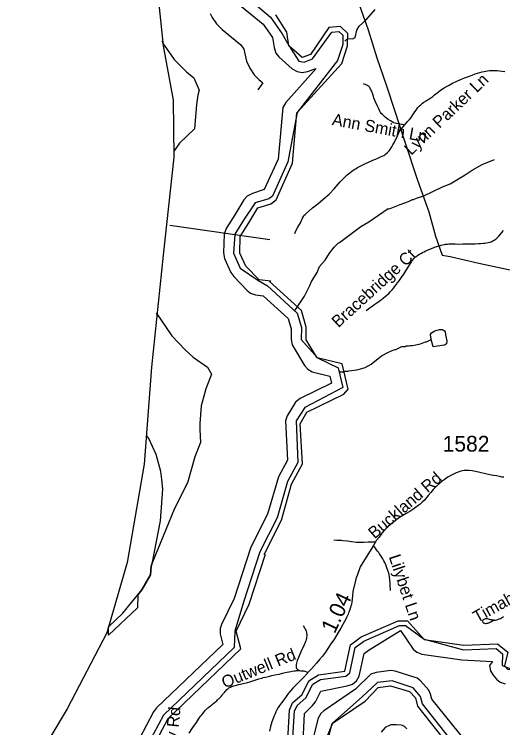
# Model space of a CAD drawing. Extents: x 1383679 to 1536984, y 460658 to 651027.
# Drawn here: x 1400452 to 1404331, y 522240 to 527907 of the extents above; entities that cross this region are included whole.
import ezdxf

# ---------------------------------------------------------------- set-up
doc = ezdxf.new("R2010")
doc.units = 0
for name, color, linetype in [('Exist Boundary Political CountyLine', 7, 'Continuous'), ('Exist Hydrographic Bay Label', 7, 'Continuous'), ('Exist Hydrographic Buffer Line', 7, 'Continuous'), ('Exist Hydrographic Misc Water Feature', 7, 'Continuous'), ('Exist Road Non-System Type 51', 7, 'Continuous'), ('Exist Road Non-System Type 51 Label', 7, 'Continuous'), ('Exist Road Secondary Mileage Hundredths English Label', 7, 'Continuous'), ('Exist Road Secondary Type 51 Attributed', 7, 'Continuous'), ('Exist Road Secondary Type 51 Label', 7, 'Continuous'), ('Exist Road Secondary Type 51 Number Label', 7, 'Continuous'), ('Exist Utilities Electrical Transmission Line', 7, 'Continuous')]:
    doc.layers.add(name, color=color, linetype=linetype)

msp = doc.modelspace()

# ---------------------------------------------------------------- linework, layer by layer
at = {"layer": 'Exist Boundary Political CountyLine'}
msp.add_lwpolyline([(1401564.4, 528322), (1401634.5, 527655.4), (1401713.7, 527225.4), (1401720.3, 526771.1), (1401634.1, 525994.7), (1401543, 525104.6), (1401483.5, 524332.9), (1401349.1, 523551.3), (1401187.6, 522992.5), (1400872.9, 522390.7), (1400451.9, 521685.1)], dxfattribs=at)
at = {"layer": 'Exist Hydrographic Bay Label'}
for points in [[(1403099.8, 527755.6), (1403042.8, 527809.3), (1402950.8, 527801.3), (1402804.8, 527587.6), (1402737.8, 527562.6), (1402631.8, 527656.7), (1402616.8, 527765.3), (1402527.9, 527901.7)], [(1402489.8, 526402.4), (1402532.8, 526434.4), (1402662.8, 526723.9), (1402695.8, 527123.7), (1403053.8, 527516.9), (1403098.8, 527657.2), (1403099.8, 527755.6)], [(1402242.2, 526009.9), (1402245.3, 526141.2), (1402314.3, 526251.3), (1402386.5, 526370.4), (1402500.3, 526405.2)], [(1402488.3, 525788.3), (1402396.2, 525796.8), (1402290.2, 525907.2), (1402242.2, 526009.9)], [(1403068.7, 524890.7), (1403103.7, 524929.4), (1403056.8, 525130.5), (1402857.8, 525177.2), (1402768.8, 525320.1), (1402770.7, 525421.9), (1402731.8, 525554), (1402477.8, 525785.5)], [(1402435.7, 523616.7), (1402574.8, 523889.7), (1402654.7, 524173.6), (1402741.7, 524336), (1402722.7, 524654.8), (1402774.7, 524745.6), (1403068.7, 524890.7)], [(1401561.2, 522097.9), (1401673.2, 522312.3), (1402252.2, 522865.2), (1402213.2, 523007.1), (1402318.1, 523221.7), (1402446.2, 523619.5)], [(1402622.7, 522096.5), (1402636.7, 522378.5), (1402662.7, 522437.1), (1402738.7, 522504.5), (1402790.7, 522611.7), (1402867.7, 522659.5), (1403076.7, 522688.1), (1403121.7, 522897.3), (1403206.7, 522961.2), (1403500.7, 523089.8), (1403575.7, 523088.3), (1403706.7, 522941.3), (1404022.7, 522895.5), (1404289.7, 522906.6), (1404371.7, 522839.3), (1404344.7, 522731.5), (1404368.6, 522704.7), (1404584.7, 522674.2), (1404733.6, 522598.9), (1404922.7, 522450.7), (1405071.7, 522391.9), (1405070.6, 522359.1)], [(1402374.2, 520824.7), (1402623.6, 520888.6), (1402670.7, 521110.8), (1402842.6, 521425.8), (1402919.6, 521489.9), (1402904.7, 521992.4), (1402976.7, 522273.2), (1403238.7, 522451.7), (1403340.7, 522558), (1403440.7, 522572.5), (1403589.7, 522526.8), (1403638.7, 522476.5), (1403654.7, 522410.6), (1403955.7, 522030.4), (1404021.7, 522012.6), (1404247.7, 522031), (1404323.6, 522082), (1404463.7, 522003.7), (1404639.7, 522075.6), (1404807.7, 522105.1), (1405070.6, 522359.1)]]:
    msp.add_lwpolyline(points, dxfattribs=at)
at = {"layer": 'Exist Hydrographic Buffer Line'}
msp.add_line((1402730.5, 525323), (1402859.5, 525179.3), dxfattribs=at)
for points in [[(1402298, 528045.3), (1402486.4, 527884.5), (1402580.3, 527752.3), (1402633.6, 527658.8), (1402713, 527534.8), (1402753.2, 527527.2), (1402820.5, 527552.3), (1402974.9, 527765.2), (1403030.2, 527770), (1403061.4, 527740.6), (1403060.6, 527665.8), (1403020.1, 527539.5), (1402697.5, 527125.8), (1402625.3, 526736.2), (1402502.3, 526462.4), (1402473.2, 526440.8), (1402366.1, 526408), (1402271.5, 526271.7), (1402202.6, 526161.7), (1402193.5, 526010.2), (1402245.3, 525889.6), (1402387.5, 525796.1), (1402462.5, 525749), (1402698.4, 525534), (1402732.4, 525418.6), (1402730.5, 525323)], [(1402257.3, 527969.9), (1402427.3, 527829.6), (1402503.8, 527721.9), (1402514.7, 527642.4), (1402529.6, 527598.9), (1402553.9, 527569.1), (1402659.9, 527475), (1402698.6, 527452), (1402739.6, 527444.8), (1402780.6, 527452), (1402849.9, 527476), (1402608.8, 527206.6), (1402584.8, 527166.9), (1402546.6, 526756.5), (1402437.8, 526514.1), (1402342.7, 526484.6), (1402300.7, 526461.7), (1402275.1, 526432), (1402203.5, 526313.6), (1402134.9, 526204.2), (1402118.4, 526161.3), (1402113.5, 526012.1), (1402120.7, 525968.2), (1402172.8, 525855.8), (1402194.9, 525823.5), (1402301, 525713), (1402327.5, 525692.2), (1402366.7, 525677.9), (1402428.5, 525671.8), (1402627.9, 525490), (1402652.1, 525407.8), (1402650.6, 525324.6), (1402657.8, 525281.2), (1402757.6, 525115.9), (1402782.4, 525087.4), (1402818.5, 525066.6), (1402958.6, 525032.8), (1402971.5, 524977.7), (1402723.4, 524855.4), (1402684.5, 524824.9), (1402620.3, 524716.5), (1402606.3, 524677.7), (1402621.7, 524364.8), (1402550.7, 524232.4), (1402464.3, 523935.7), (1402330.6, 523673.3), (1402197.9, 523266.1), (1402096.7, 523059.2), (1402086.3, 523027.3), (1402086.3, 522985.6), (1402108.8, 522901.8), (1401581.6, 522398.4), (1401558.2, 522367.2), (1401446.2, 522152.8)], [(1402006.7, 527912.7), (1402022.6, 527881.8), (1402058.6, 527830.4), (1402103, 527786), (1402250, 527664.7), (1402274, 527630.9), (1402295.2, 527535.7), (1402321.8, 527478.8), (1402357.8, 527427.4), (1402394.6, 527389.5), (1402425.8, 527361.9), (1402385.7, 527305.8)], [(1401623.3, 527697.3), (1401641.6, 527661.8), (1401721.6, 527547.6), (1401820.1, 527449), (1401877.4, 527401.8), (1401920, 527303.3), (1401909.7, 527264.7), (1401900.3, 527191.6), (1401884.2, 526997.1), (1401765, 526884), (1401721.4, 526823.2)], [(1401578.1, 525536.7), (1401704.3, 525352.7), (1401810.3, 525242.2), (1401873.2, 525183.2), (1401987.5, 525103.3), (1402018.8, 525048.7), (1401972.8, 524930.5), (1401936.7, 524795.8), (1401924.5, 524656.9), (1401925.9, 524609.4), (1401932.1, 524505.7), (1401886.4, 524392.6), (1401827.9, 524184.6), (1401724.7, 523981.9), (1401676, 523864), (1401550.9, 523555.2), (1401537.8, 523522.9), (1401532.9, 523454.2), (1401465.7, 523335.1), (1401433.4, 523296.1), (1401429.5, 523193.4), (1401201.2, 522975.3)], [(1402859.5, 525179.3), (1403025.2, 525099.4), (1403061.8, 524942.8), (1402758.7, 524783.6), (1402689.7, 524676.8), (1402702.9, 524347), (1402621.3, 524194.6), (1402539.1, 523906.4), (1402401.8, 523637), (1402272.3, 523236.1), (1402204.5, 523006.5), (1402198.6, 522876.9), (1401636.9, 522340.6), (1401517, 522115.8)], [(1401201.2, 522975.3), (1401199.9, 523040.4), (1401313.3, 523149.4), (1401383.1, 523235.6), (1401433.4, 523296.1), (1401465.7, 523335.1), (1401532.9, 523454.2), (1401537.8, 523522.9), (1401550.9, 523555.2), (1401614.3, 523882.9), (1401631.2, 524134.8), (1401624.2, 524210.5), (1401615.4, 524276), (1401579.3, 524410.7), (1401520.3, 524537.1), (1401505.3, 524559.7)], [(1402658.7, 522077.8), (1402678.1, 522371.2), (1402697.5, 522415), (1402767, 522476.7), (1402823.4, 522585.9), (1402883.3, 522623.1), (1403084, 522650.5), (1403116.1, 522676.5), (1403159.5, 522876.4), (1403228.8, 522928.5), (1403510.5, 523051.7), (1403559.3, 523050.8), (1403708.5, 522943.4), (1404018.8, 522858.1), (1404278, 522868.1), (1404328.5, 522826.5), (1404327.5, 522734.8), (1404574.4, 522637.6), (1404713.9, 522567.1), (1404899.8, 522421.3), (1405024.4, 522370.4), (1404790.5, 522144.5)], [(1402742.7, 522077.8), (1402757.2, 522352.3), (1402820, 522416.8), (1402844.5, 522446.6), (1402885.3, 522530.2), (1403094.7, 522571.3), (1403138.5, 522586.3), (1403170.5, 522613), (1403191.3, 522649.1), (1403231.4, 522830.4), (1403269.4, 522859), (1403518.5, 523011.6), (1403618.9, 522863.5), (1403648.6, 522839.4), (1403687.7, 522825.2), (1404007.3, 522778.9), (1404250.7, 522766.4), (1404226.5, 522733.6), (1404233.7, 522692.5), (1404254.5, 522656.4), (1404281.1, 522626.7), (1404310.5, 522602.9), (1404349.6, 522588.7)], [(1404034.6, 522136), (1403766.9, 522466.6), (1403757, 522506.9), (1403744.4, 522538.6), (1403677.4, 522612.7), (1403651.4, 522632.8), (1403477.7, 522689.3), (1403442.5, 522694.6), (1403325.3, 522678.9), (1403282.5, 522664), (1403162.6, 522546), (1402910.9, 522374.5), (1402886.5, 522352.5), (1402865.7, 522316.4), (1402790.2, 522024.3)], [(1403980.6, 522067.6), (1403693.3, 522430.6), (1403679.3, 522488), (1403620.1, 522556.8), (1403454.2, 522612.8), (1403336.8, 522599.7), (1403214.6, 522484.6), (1402978.5, 522275.3), (1402867.7, 522004.4)]]:
    msp.add_lwpolyline(points, dxfattribs=at)
at = {"layer": 'Exist Hydrographic Misc Water Feature'}
for points in [[(1403078.4, 527693.3), (1403090.2, 527706.3), (1403100.3, 527712), (1403122.4, 527715.6), (1403138.3, 527713.2), (1403160.5, 527722.7), (1403171.8, 527780.4), (1403190.5, 527812), (1403245.6, 527862.7), (1403319.4, 527945)], [(1402682.8, 525556.9), (1402755.9, 525666.7), (1402799.7, 525753.7), (1402812.5, 525785.4), (1402858, 525856.3), (1402875, 525903.9), (1402920.1, 525954.9), (1402955.4, 526010.1), (1402992.4, 526057.2), (1403023.1, 526088.5), (1403035.1, 526094.2), (1403204, 526220.4), (1403266.9, 526258.9), (1403421.2, 526363.5), (1403427.1, 526361.3), (1403437.2, 526363.1), (1403517.8, 526397.3), (1403582.3, 526419.8), (1403614.7, 526435.1), (1403622.7, 526434.9), (1403646.9, 526446.3), (1403703.4, 526465.1), (1403851.9, 526536.6), (1403913.5, 526560.3), (1404033, 526631.6), (1404087.9, 526668.3), (1404168.9, 526714.5), (1404265.8, 526754.3)], [(1403762.9, 525322.4), (1403762.9, 525332.2), (1403759, 525340.3), (1403757.5, 525364.4), (1403765.7, 525376.1), (1403792.2, 525393.5), (1403828.4, 525402.7), (1403852.4, 525402.2), (1403868.2, 525391.8), (1403874, 525383.7), (1403875.5, 525361.7), (1403886.4, 525313.4), (1403884, 525289.5), (1403867.7, 525277.9), (1403813.5, 525271.1), (1403778.2, 525266.7), (1403775.6, 525276), (1403762.9, 525322.4)], [(1403031.9, 525071.6), (1403042.9, 525066.5), (1403069, 525068), (1403077.1, 525071.7), (1403101.1, 525071.2), (1403109.1, 525075), (1403173.3, 525081.6), (1403211.5, 525092.7), (1403237.7, 525102.1), (1403286.2, 525127.1), (1403367.7, 525193.2), (1403424.4, 525223.9), (1403471.9, 525244.3), (1403476.8, 525242.7), (1403529.4, 525267.5), (1403557.4, 525268.9), (1403565.5, 525272.7), (1403581.5, 525272.3), (1403595.6, 525276), (1403613.6, 525275.6), (1403677.9, 525290.2), (1403718.3, 525305.2), (1403726.3, 525305), (1403762.9, 525322.4)]]:
    msp.add_lwpolyline(points, dxfattribs=at)
at = {"layer": 'Exist Road Non-System Type 51'}
msp.add_line((1404263.2, 523093.1), (1404257.8, 523093), dxfattribs=at)
for points in [[(1403551.6, 527025), (1403565.4, 527041.7), (1403575.8, 527054.5), (1403590.7, 527072.3), (1403602.7, 527088.1), (1403617.5, 527109), (1403634, 527133.1), (1403642.6, 527145.5), (1403658.1, 527166.4), (1403670.1, 527179.6), (1403680, 527188.9), (1403694.9, 527200.9), (1403705.4, 527208.3), (1403722.8, 527219.7), (1403738, 527229.4), (1403759.4, 527243.7), (1403775.2, 527255.1), (1403790, 527266.5), (1403807.7, 527280.8), (1403821.4, 527291.6), (1403838.2, 527303.8), (1403859.1, 527317.7), (1403874.6, 527327.4), (1403899.2, 527341.9), (1403933.2, 527360), (1403968, 527376.5), (1404003, 527391.4), (1404028.3, 527401.5), (1404059.6, 527413.8), (1404087.4, 527424.3), (1404111.4, 527432.9), (1404132.1, 527439.7), (1404150.2, 527445.1), (1404167.2, 527449.6), (1404184.6, 527453.7), (1404210.7, 527458.3), (1404227.3, 527460), (1404243.2, 527460.9), (1404263.8, 527460.8), (1404288.2, 527459.2), (1404304.3, 527457.7), (1404326.3, 527455.3), (1404348.3, 527452.9)], [(1403551.6, 527025), (1403543.5, 527028.1), (1403535.8, 527030.3), (1403526.6, 527032.1), (1403512.7, 527034.1), (1403500.2, 527036), (1403488.3, 527038.3), (1403476.5, 527041.3), (1403465, 527045.9), (1403454, 527051.6), (1403439.1, 527060.5), (1403421.7, 527071.5), (1403409.9, 527080), (1403398.2, 527090.1), (1403385.7, 527101.4), (1403375.8, 527109.7), (1403366.8, 527118.5), (1403361.5, 527126), (1403355.8, 527136.3), (1403346.3, 527155.6), (1403334.5, 527181.4), (1403319.1, 527217.4), (1403308.8, 527242.3), (1403304.6, 527255.2), (1403299.1, 527271.3), (1403293.8, 527286.3), (1403290.3, 527295.1), (1403286.3, 527305.2), (1403282, 527313.3), (1403279.1, 527319.4), (1403275.3, 527325.4), (1403271, 527330.7), (1403267.7, 527333.7), (1403261.1, 527338.2), (1403251.8, 527343.6), (1403243, 527347.6), (1403224.2, 527355.2)], [(1402680.3, 526164.5), (1402689.8, 526191.7), (1402703.5, 526216.8), (1402723.9, 526250.6), (1402741.2, 526287.4), (1402748.7, 526301.5), (1402752.7, 526307.6), (1402760.9, 526316.9), (1402770.8, 526325.7), (1402821, 526370.3), (1402862.5, 526401.7), (1402902.7, 526436), (1402953.2, 526479.2), (1402993.5, 526519.9), (1403040.9, 526575.1), (1403072, 526607.8), (1403095.1, 526630.7), (1403115.7, 526647.8), (1403142.5, 526667.8), (1403156.4, 526676.8), (1403165.9, 526682.5), (1403178.7, 526689.8), (1403236.3, 526718.4), (1403288.3, 526742.3), (1403299.6, 526747.2), (1403321.7, 526756.7), (1403334.3, 526762.3), (1403344.8, 526766.8), (1403360.2, 526773.7), (1403374.1, 526780.3), (1403385.6, 526786.2), (1403394.3, 526791.8), (1403403.3, 526798.2), (1403412.6, 526805.5), (1403421.2, 526813.8), (1403428.8, 526823.2), (1403436.4, 526833.7), (1403444.4, 526845.4), (1403450.6, 526854.8), (1403459.1, 526868.9), (1403463.6, 526876.8), (1403470.8, 526890.6), (1403476.7, 526902.7), (1403480.2, 526910.2), (1403484.2, 526918.9), (1403488.9, 526929.2), (1403494.3, 526941.2), (1403509.4, 526972.2), (1403515.6, 526983), (1403521.7, 526991), (1403541.4, 527012.6), (1403551.6, 527025)], [(1403247.3, 525554.9), (1403265.1, 525568.1), (1403280.5, 525579.4), (1403293.7, 525589), (1403314.8, 525604.2), (1403330.8, 525615.4), (1403349.4, 525628.6), (1403364.9, 525639.7), (1403383.1, 525653.5), (1403396.5, 525664.1), (1403413.7, 525678.6), (1403426.1, 525689.8), (1403437.9, 525701.3), (1403452.6, 525717.5), (1403466.6, 525734.7), (1403480.8, 525753.1), (1403496, 525773.2), (1403508.4, 525789.6), (1403525.6, 525812.9), (1403545.6, 525841.8), (1403562.9, 525869.4), (1403579.3, 525897.5), (1403592.7, 525920.1), (1403603.1, 525936.5), (1403609.9, 525946.6), (1403616.4, 525955.6), (1403624.8, 525966.4), (1403632.5, 525974.7), (1403637.7, 525979.4), (1403650.5, 525989.4), (1403658, 525994.5), (1403670.5, 526002.3), (1403679.5, 526007.4), (1403695, 526015.4), (1403706.9, 526021.1), (1403720.6, 526027.4), (1403743.4, 526037.5), (1403759.2, 526044.2), (1403788.7, 526055.8), (1403808.1, 526062.6), (1403825.9, 526068.1), (1403837.2, 526071.3), (1403842.7, 526072.8), (1403853.2, 526075.4), (1403867.6, 526078.4), (1403876.1, 526079.8), (1403891.5, 526081.6), (1403902.6, 526082.3), (1403914.3, 526082.8), (1403933.8, 526082.8), (1403952.8, 526082.5), (1403982.3, 526082.2), (1404013.8, 526082.4), (1404029.9, 526082.7), (1404054.4, 526083.3), (1404071, 526083.6), (1404096.2, 526084.2), (1404113, 526084.7), (1404137.8, 526085.7), (1404153.6, 526086.6), (1404175.2, 526088.1), (1404187.5, 526089.3), (1404202.8, 526091.2), (1404214.8, 526093.3), (1404227.2, 526096.2), (1404239.7, 526100.6), (1404252, 526106.2), (1404263.7, 526112.6), (1404270.3, 526117), (1404278.2, 526123.4), (1404290.5, 526134.8), (1404300.3, 526144.8), (1404315.2, 526162), (1404324.2, 526173.2), (1404337.6, 526190.5)], [(1402990.1, 523731), (1403014.1, 523730.3), (1403029.3, 523730.3), (1403050.1, 523729.3), (1403061.2, 523728.2), (1403097.3, 523723), (1403128.9, 523718.2), (1403169.1, 523714), (1403188.2, 523713.3), (1403228.4, 523714.4), (1403261.7, 523716.8), (1403277.7, 523717.5), (1403294, 523717.1), (1403306, 523716), (1403311.5, 523715.1), (1403319.9, 523712.7)], [(1403438.9, 523329.1), (1403437.8, 523371.8), (1403436.9, 523389.8), (1403434.5, 523415.5), (1403431.2, 523438.5), (1403428.6, 523453.3), (1403425.5, 523467.5), (1403419.1, 523488.4), (1403412, 523509.7), (1403402.2, 523534.7), (1403394.9, 523552.5), (1403387.9, 523566.7), (1403379.9, 523580.8), (1403374.1, 523590), (1403365, 523603.7), (1403353, 523621.1), (1403346.1, 523630.9), (1403337.4, 523642.5), (1403328, 523653.8), (1403319.6, 523665.6), (1403304.1, 523688)], [(1404257.8, 523093), (1404274.6, 523094.3), (1404285.4, 523096.7), (1404292.8, 523098.9), (1404304.2, 523103.4), (1404314.7, 523108.5), (1404322.5, 523112.5), (1404329.9, 523117), (1404336.9, 523122.4)], [(1404257.8, 523093), (1404247.8, 523094.1), (1404241.1, 523095.6), (1404232.9, 523098), (1404225.4, 523100.4), (1404217, 523102.8), (1404209.7, 523104.4), (1404200.5, 523105), (1404192.9, 523104.2), (1404186.9, 523102.8), (1404180.5, 523100.4), (1404175.5, 523096.9), (1404172.7, 523093.5), (1404171.1, 523089.3), (1404170.7, 523083), (1404172, 523078.8), (1404176.4, 523074), (1404179.2, 523072.3), (1404185.4, 523070), (1404191.7, 523068.9), (1404197, 523068.8), (1404206.2, 523069.7), (1404213.3, 523071.5), (1404220.1, 523074), (1404228.6, 523077.7), (1404236, 523081.5), (1404243.9, 523085.6), (1404251.8, 523089.4), (1404257.8, 523093)], [(1402747.4, 523050.5), (1402757.8, 523033.2), (1402763.1, 523023.2), (1402766.9, 523013.9), (1402769.7, 523006.4), (1402772.3, 522997.2), (1402773.9, 522989.1), (1402774.8, 522979.9), (1402774.8, 522969.1), (1402773.9, 522958), (1402772.2, 522948.1), (1402770.4, 522940.4), (1402767, 522930.4), (1402762.2, 522917.6), (1402753.8, 522897.4), (1402728.9, 522843.5), (1402709.9, 522798.2), (1402699.6, 522773.4), (1402695.3, 522762.1), (1402692.8, 522752.9), (1402690.9, 522741.9), (1402689.9, 522733.5), (1402689.6, 522727.1), (1402689.9, 522721.7), (1402691.1, 522716.3), (1402693.8, 522710.6), (1402698, 522706.2), (1402701.4, 522703.4), (1402716.6, 522693.6)], [(1401839.6, 522197.5), (1401870.4, 522240.6), (1401898.9, 522281.8), (1401915.6, 522307.4), (1401926.4, 522323.2), (1401933.5, 522333.5), (1401941, 522343.3), (1401948.1, 522352), (1401959.7, 522365.6), (1401968.7, 522376.6), (1401976.9, 522385.3), (1401983.7, 522392.4), (1401989.4, 522397.7), (1401996.4, 522403.2), (1402009.1, 522413.1), (1402017.1, 522419.1), (1402027, 522426.6), (1402040.3, 522436.4), (1402053, 522447.3), (1402061.1, 522454.6), (1402066.7, 522460.1), (1402075, 522468.3), (1402078.6, 522471.9), (1402083.9, 522477.4), (1402089, 522482.9), (1402093.9, 522488.3), (1402102.8, 522498.7), (1402106.9, 522503.7), (1402114.3, 522512.8), (1402120.9, 522520.7), (1402126.8, 522527.7), (1402132.4, 522533.9), (1402141, 522542.6), (1402146.9, 522547.9), (1402156.3, 522555.3), (1402162.6, 522559.5), (1402169.1, 522563.2), (1402175.9, 522566.4), (1402187.3, 522570.8), (1402196, 522573.6), (1402205.5, 522576.3), (1402215.6, 522579), (1402231.5, 522582.7), (1402247.5, 522585.9), (1402258.2, 522588), (1402279.2, 522592.5), (1402294.6, 522596.5), (1402305.1, 522599.4), (1402321.6, 522604.3), (1402339.3, 522609.7), (1402363.6, 522617.3), (1402393.6, 522626.8), (1402417.4, 522634.1), (1402429.3, 522637.4), (1402447, 522642.2), (1402470.1, 522647.9), (1402498.1, 522654.1), (1402520.4, 522658.6), (1402554.5, 522665.8), (1402592.1, 522674.7), (1402615.6, 522680.1), (1402647.2, 522686.6), (1402659.3, 522689.2), (1402673.9, 522691.6), (1402684.7, 522692.9)], [(1402684.7, 522692.9), (1402694.1, 522693.4), (1402704.2, 522693.8), (1402708.9, 522693.8), (1402716.6, 522693.6)], [(1402716.6, 522693.6), (1402717.2, 522693.6), (1402726.8, 522692.9), (1402737.7, 522692.4), (1402745.1, 522691.6), (1402752.5, 522690.4), (1402758.4, 522688.9), (1402766.5, 522685.7), (1402777.1, 522681.3), (1402784.1, 522677.5)]]:
    msp.add_lwpolyline(points, dxfattribs=at)
at = {"layer": 'Exist Road Secondary Type 51 Attributed'}
for points in [[(1404340.5, 524229.8), (1404325.3, 524231.2), (1404306.1, 524235.2), (1404283, 524240.2), (1404256.2, 524244.3), (1404230, 524248.4), (1404115.8, 524274.4), (1404087.4, 524280.8), (1404065.5, 524283.4), (1404044, 524284.1), (1404026.2, 524282.5), (1404009.4, 524279.1), (1403990.1, 524274.8), (1403976.3, 524270.8), (1403960.5, 524264.6), (1403939.4, 524253.7), (1403919.1, 524242.5), (1403895.9, 524229.2), (1403875.6, 524216), (1403864.8, 524209.5), (1403848.9, 524197.7), (1403828.6, 524180.5), (1403804, 524157.7), (1403779.6, 524133.1), (1403759.2, 524108.8), (1403739.8, 524084.1), (1403718.4, 524058.7), (1403706.6, 524045.6), (1403692.2, 524031.1), (1403676.3, 524016.6), (1403657.6, 524001.7), (1403638.8, 523988.4), (1403617.4, 523974.5), (1403592.3, 523958), (1403564, 523940.5), (1403537.5, 523925.5), (1403512.3, 523908.4), (1403491.2, 523893.4), (1403467.1, 523875.4), (1403446.6, 523859.5), (1403425.3, 523841.7), (1403406.3, 523823.6), (1403387.6, 523803.8), (1403371.4, 523784.2), (1403349.1, 523754), (1403329.9, 523728.3), (1403304.1, 523688), (1403273.2, 523636.6), (1403198.1, 523518), (1403171.7, 523441.8), (1403168.5, 523433), (1403161.5, 523408.7), (1403140.5, 523322), (1403138.5, 523291.2), (1403135.5, 523261), (1403132.2, 523237.9), (1403129.4, 523219.9), (1403117.4, 523177.8)], [(1403117.4, 523177.8), (1403112.3, 523163.5), (1403107.5, 523151.7), (1403103.1, 523142.5), (1403098, 523130.5), (1403090.7, 523115.4), (1403084.3, 523101.9), (1403074.8, 523083.7), (1403045, 523030.6), (1403023.9, 522995.4), (1402993.8, 522945.4), (1402967.2, 522904.9), (1402942.5, 522868.8), (1402923.3, 522840.5), (1402899.9, 522809.4), (1402876.6, 522780.4), (1402852.8, 522751.4), (1402813.6, 522708.6), (1402784.1, 522677.5), (1402780.3, 522673.6), (1402747, 522634.9), (1402715.3, 522603.4), (1402690.1, 522579.5), (1402664.9, 522554.4), (1402647.7, 522534.1), (1402630.2, 522512.9), (1402610.8, 522488.8), (1402591.8, 522462.5), (1402573.5, 522436.6), (1402559, 522415.4), (1402548.4, 522399.4), (1402538.3, 522381.9), (1402530.4, 522365.9), (1402523.1, 522350), (1402514.4, 522329.7), (1402508, 522312.7), (1402498.6, 522286.1), (1402487.5, 522248.7), (1402479.4, 522212.1)], [(1403570.7, 522230.4), (1403550.3, 522249.4), (1403534.4, 522257.2), (1403524.2, 522260.1), (1403488.3, 522263.8), (1403442.8, 522261.6), (1403397.8, 522242.5), (1403366.3, 522203.7)]]:
    msp.add_lwpolyline(points, dxfattribs=at)
at = {"layer": 'Exist Utilities Electrical Transmission Line'}
msp.add_line((1401688.6, 526232.6), (1402481.2, 526119.1), dxfattribs=at)
msp.add_lwpolyline([(1403152, 528098.9), (1403261.9, 527782.5), (1403331.6, 527561.2), (1403407.2, 527337.6), (1403471.5, 527146.2), (1403548.8, 526910.6), (1403654.6, 526590.5), (1403743.7, 526336.6), (1403796.1, 526143.4), (1403849.1, 525994.3), (1403912.9, 525983), (1404140.2, 525930.6), (1404761.8, 525798.5), (1404943, 525755), (1405018.8, 525741.5), (1405154.5, 525724.7), (1405583.5, 525664.5), (1405942.6, 525613.4), (1406435.5, 525537.7), (1406906.4, 525472.5), (1407245.7, 525425.9)], dxfattribs=at)

# ---------------------------------------------------------------- texts
at = {"layer": 'Exist Road Non-System Type 51 Label'}
for s, rotation, p in [('Lynn Parker Ln', 43.7071, (1403603.8, 526781.9)), ('Ann Smith Ln', 349.583, (1402970.5, 527027.9)), ('Bracebridge Ct', 42.4352, (1403025.7, 525412.9)), ('Lilybet Ln', 288.4384, (1403425.4, 523598.2)), ('Timahoe Ln', 28.9748, (1404127.5, 523070)), ('Outwell Rd', 22.19, (1402122, 522551.1)), ('Mallaranny Rd', 84.3388, (1401692.3, 521585.6))]:
    msp.add_text(s, height=95, rotation=rotation, dxfattribs=at).set_placement(p)
at = {"layer": 'Exist Road Secondary Mileage Hundredths English Label'}
msp.add_text('1.04', height=125, rotation=64.6459, dxfattribs=at).set_placement((1402996, 522981.1))
at = {"layer": 'Exist Road Secondary Type 51 Label'}
msp.add_text('Buckland Rd', height=95, rotation=41.0817, dxfattribs=at).set_placement((1403313.7, 523735.1))
at = {"layer": 'Exist Road Secondary Type 51 Number Label'}
msp.add_text('1582', height=125, dxfattribs=at).set_placement((1403853.9, 524433.3))

doc.saveas('drawing.dxf')
